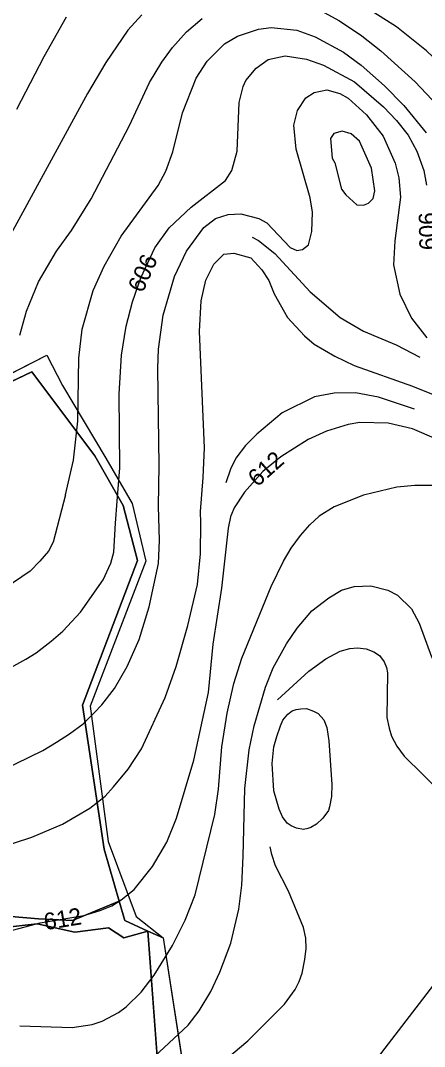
# Model space of a CAD drawing. Extents: x -709418 to -703832, y -1161719 to -1157826.
# Drawn here: x -705715.8 to -705525, y -1159967.4 to -1159483.1 of the extents above; entities that cross this region are included whole.
import ezdxf

# ---------------------------------------------------------------- set-up
doc = ezdxf.new("R2010")
doc.units = 0
for name, color, linetype in [('102_obvod PÚ', 7, 'Continuous'), ('120_vrstevnice hlavní', 7, 'Continuous'), ('121_vrstevnice hlavní_popis', 7, 'Continuous'), ('122_vrstevnice základní', 7, 'Continuous'), ('124_vrstevnice doplňková', 7, 'Continuous'), ('206_TTP_KN', 7, 'Continuous'), ('210_ostatní plocha_KN', 7, 'Continuous'), ('609_LBC_stav', 7, 'Continuous')]:
    doc.layers.add(name, color=color, linetype=linetype)

msp = doc.modelspace()

# ---------------------------------------------------------------- linework, layer by layer
at = {"layer": '102_obvod PÚ'}
msp.add_lwpolyline([(-705746.55, -1159663.11), (-705703.3, -1159641.06), (-705695.88, -1159655.44), (-705675.44, -1159689.62), (-705663.02, -1159711.13), (-705656.63, -1159738.39), (-705682.88, -1159806.7), (-705674.33, -1159870.62), (-705661.07, -1159906.01), (-705648.46, -1159916.07), (-705638.24, -1159981.92)], dxfattribs=at)
at = {"layer": '120_vrstevnice hlavní'}
for points in [[(-705360.56, -1159747.85), (-705368.96, -1159732.34), (-705401.56, -1159678.85), (-705414.43, -1159659.4), (-705448.9, -1159610.78), (-705457.91, -1159596.19), (-705476.22, -1159562.15), (-705488.09, -1159541.7), (-705495.38, -1159530.41), (-705506.53, -1159515.53), (-705514.97, -1159506.09), (-705524.12, -1159497.37), (-705538.14, -1159486.07), (-705565.6, -1159468.62)], [(-705658.41, -1159480.35), (-705665.14, -1159487.64), (-705675.43, -1159502.95), (-705684.16, -1159517.53), (-705721.2, -1159585.61)], [(-705630.71, -1159714.8), (-705629.53, -1159698.88), (-705628.95, -1159684.86), (-705631.24, -1159629.94), (-705630.38, -1159615.35), (-705628.24, -1159605.63), (-705624.52, -1159598.05), (-705619.8, -1159593.33), (-705615.08, -1159592.9), (-705606.93, -1159595.05), (-705601.78, -1159600.77), (-705598.49, -1159605.77), (-705595.92, -1159612.07), (-705589.62, -1159623.22), (-705581.62, -1159631.95), (-705577.04, -1159635.81), (-705567.32, -1159641.53), (-705558.16, -1159645.96), (-705530.7, -1159655.69), (-705515.4, -1159661.83)], [(-705736.07, -1159877.03), (-705710.42, -1159868.62), (-705695.89, -1159862.49), (-705683.06, -1159854.94), (-705675.78, -1159849.3), (-705671.81, -1159844.82), (-705664.97, -1159836.56), (-705658.7, -1159826.87), (-705647.44, -1159802.65), (-705642.31, -1159788.11), (-705636.75, -1159768.73), (-705632.19, -1159749.35), (-705630.77, -1159734.82), (-705630.63, -1159720.28), (-705630.71, -1159714.8)]]:
    msp.add_lwpolyline(points, dxfattribs=at)
msp.add_open_spline([(-705630.71, -1159714.8), (-705630.71, -1159714.8)], degree=1, dxfattribs=at)
at = {"layer": '122_vrstevnice základní'}
for points in [[(-705717.48, -1159524.97), (-705704.61, -1159500.09), (-705694.03, -1159481.35)], [(-705575.9, -1159477.35), (-705565.17, -1159483.21), (-705554.59, -1159490.22), (-705545.58, -1159497.37), (-705529.42, -1159511.96), (-705518.83, -1159523.26), (-705501.67, -1159545.28), (-705494.52, -1159556.72), (-705487.66, -1159570.45), (-705480.51, -1159588.76), (-705470.49, -1159611.64), (-705464.2, -1159623.08), (-705456.91, -1159632.37), (-705445.18, -1159643.96), (-705437.32, -1159653.68), (-705422.01, -1159679.14), (-705407, -1159702.59), (-705400.7, -1159714.04), (-705380.54, -1159745.35)], [(-705716.05, -1159631.66), (-705712.9, -1159620.22), (-705707.33, -1159606.49), (-705698.74, -1159591.9), (-705691.74, -1159582.18), (-705682.44, -1159567.3), (-705664.42, -1159532.98), (-705654.84, -1159512.39), (-705648.98, -1159502.66), (-705643.97, -1159495.8), (-705637.39, -1159488.36), (-705629.96, -1159482.07)], [(-705694.56, -1159706.99), (-705690.74, -1159690.58), (-705688.73, -1159672.28), (-705688.16, -1159642.53), (-705686.59, -1159628.8), (-705681.44, -1159610.49), (-705676.29, -1159599.05), (-705668.28, -1159584.89), (-705650.69, -1159561.01), (-705647.12, -1159554.15), (-705643.83, -1159544.99), (-705639.25, -1159526.69), (-705632.82, -1159510.24), (-705627.67, -1159502.23), (-705619.37, -1159494.08), (-705613.36, -1159490.51), (-705603.35, -1159487.07), (-705597.35, -1159486.36), (-705585.34, -1159487.65), (-705576.61, -1159490.79), (-705563.17, -1159497.94), (-705554.87, -1159504.09), (-705543.86, -1159513.96), (-705534.71, -1159523.26), (-705524.27, -1159536.13)], [(-705670.17, -1159709.97), (-705668.89, -1159694.27), (-705669.14, -1159659.4), (-705668, -1159641.1), (-705665.85, -1159627.37), (-705662.85, -1159615.93), (-705658.99, -1159604.49), (-705652.27, -1159590.33), (-705645.54, -1159580.89), (-705635.1, -1159571.16), (-705618.94, -1159558.58), (-705615.94, -1159553.86), (-705613.51, -1159544.71), (-705612.51, -1159521.82), (-705610.65, -1159514.25), (-705609.36, -1159511.39), (-705604.5, -1159505.52), (-705598.78, -1159501.52), (-705590.77, -1159499.66), (-705580.76, -1159501.37), (-705572.75, -1159504.09), (-705558.02, -1159511.96), (-705544.29, -1159523.83), (-705538.14, -1159530.26), (-705532.71, -1159537.27), (-705528.56, -1159544.71), (-705525.27, -1159553.86), (-705523.98, -1159560.73)], [(-705650.55, -1159712.37), (-705650.26, -1159693.16), (-705650.98, -1159647.39), (-705650.55, -1159638.24), (-705648.4, -1159622.22), (-705642.97, -1159603.92), (-705637.39, -1159591.9), (-705629.24, -1159580.75), (-705623.66, -1159576.6), (-705617.66, -1159574.6), (-705611.65, -1159574.31), (-705603.21, -1159576.6), (-705599.49, -1159578.6), (-705588.48, -1159590.19), (-705585.34, -1159591.61), (-705582.62, -1159591.19), (-705579.76, -1159588.9), (-705578.18, -1159582.75), (-705577.9, -1159573.6), (-705579.04, -1159566.73), (-705585.62, -1159543.85), (-705586.62, -1159532.41), (-705584.91, -1159525.54), (-705581.04, -1159519.54), (-705577.04, -1159517.1), (-705571.03, -1159515.82), (-705565.03, -1159517.53), (-705561.02, -1159519.68), (-705552.3, -1159527.55), (-705544.58, -1159537.7), (-705538.85, -1159550.43), (-705537.14, -1159557.29), (-705536.28, -1159566.45), (-705539, -1159587.04), (-705539.57, -1159598.48), (-705536.57, -1159612.21), (-705531.13, -1159623.65), (-705523.84, -1159632.8)], [(-705466.63, -1159734.87), (-705470.43, -1159726.9), (-705478.79, -1159713.18), (-705485.37, -1159705.45), (-705494.95, -1159696.16), (-705507.82, -1159687.01), (-705519.26, -1159680.71), (-705530.7, -1159675.85), (-705542.15, -1159673.13), (-705555.59, -1159672.85), (-705561.02, -1159673.85), (-705571.32, -1159676.99), (-705579.9, -1159680.86), (-705592.77, -1159689.01), (-705601.35, -1159696.02), (-705609.96, -1159705.72), (-705614.8, -1159713.07), (-705616.22, -1159716.57)], [(-705477.02, -1159733.6), (-705479.84, -1159727.44), (-705484.65, -1159720.04), (-705488.94, -1159715.61), (-705493.23, -1159712.46), (-705501.82, -1159707.74), (-705511.83, -1159704.02), (-705521.27, -1159702.59), (-705529.56, -1159702.59), (-705538, -1159703.45), (-705553.87, -1159707.17), (-705567.6, -1159712.6), (-705574.75, -1159717.04), (-705579.07, -1159721.12)], [(-705694.56, -1159706.99), (-705700.31, -1159729.4), (-705702.53, -1159733.55), (-705706.58, -1159738.38), (-705711.14, -1159743.08), (-705722.96, -1159751.06)], [(-705749.61, -1159849.24), (-705705.29, -1159827.73), (-705698.76, -1159823.83), (-705692.56, -1159819.82), (-705686.2, -1159815.19), (-705680.93, -1159809.92), (-705677.36, -1159806.07), (-705671.38, -1159798.37), (-705665.4, -1159788.11), (-705659.7, -1159775.29), (-705654.99, -1159759.9), (-705650.58, -1159739.38), (-705650.15, -1159728.55), (-705650.55, -1159712.37)], [(-705721.68, -1159789.25), (-705713.24, -1159784.59), (-705708.43, -1159781.56), (-705701.22, -1159776.07), (-705695.74, -1159771.44), (-705687.48, -1159762.46), (-705676.65, -1159747.07), (-705673.07, -1159739.25), (-705671.65, -1159734.12), (-705670.86, -1159720.33), (-705670.17, -1159709.97)], [(-705734.5, -1159916.5), (-705706.43, -1159909.09), (-705685.91, -1159905.53), (-705678.22, -1159903.25), (-705672.64, -1159900.96), (-705668.24, -1159898.26), (-705662.12, -1159893.27), (-705653.43, -1159882.44), (-705646.59, -1159871.04), (-705642.03, -1159859.64), (-705633.9, -1159832.29), (-705626.92, -1159800.37), (-705624.78, -1159777.57), (-705620.73, -1159751.02), (-705617.54, -1159722.78), (-705616.22, -1159716.57)], [(-705716.12, -1159957.68), (-705691.33, -1159958.54), (-705681.92, -1159957.11), (-705677.22, -1159955.54), (-705669.53, -1159951.41), (-705665.82, -1159948.7), (-705658.84, -1159941.72), (-705652.57, -1159933.74), (-705644.02, -1159919.78), (-705638.04, -1159907.81), (-705633.33, -1159895.84), (-705624.07, -1159857.93), (-705622.22, -1159845.96), (-705620.65, -1159826.02), (-705618.23, -1159810.06), (-705614.95, -1159796.09), (-705611.25, -1159784.12), (-705597.42, -1159750.21), (-705591.58, -1159738.24), (-705588.02, -1159732.25), (-705583.6, -1159726.27), (-705579.07, -1159721.12)], [(-705570.21, -1159755.62), (-705564.22, -1159752.06), (-705558.24, -1159750.35), (-705550.26, -1159749.92), (-705542.28, -1159752.06), (-705537.72, -1159754.34), (-705531.17, -1159760.75), (-705527.46, -1159767.59), (-705521.62, -1159783.55), (-705517.63, -1159790.39), (-705511.79, -1159797.66), (-705493.4, -1159816.18), (-705481.03, -1159830.4), (-705466.47, -1159850.24), (-705458.78, -1159863.92), (-705454.22, -1159877.6), (-705452.51, -1159891.28), (-705452.79, -1159900.4), (-705454.22, -1159908.38), (-705455.93, -1159914.36), (-705460.35, -1159924.34), (-705488.13, -1159980.48)], [(-705726.95, -1159993.45), (-705709, -1159993.73), (-705695.03, -1159993.3), (-705687.05, -1159992.02), (-705677.08, -1159988.6), (-705663.11, -1159980.76), (-705654.71, -1159974.21), (-705636.61, -1159957.4), (-705631.34, -1159950.56), (-705625.92, -1159941.44), (-705621.65, -1159932.32), (-705616.38, -1159918.64), (-705612.67, -1159902.68), (-705611.25, -1159891.28), (-705610.59, -1159877.63), (-705609.82, -1159845.68), (-705607.83, -1159827.44), (-705605.4, -1159816.04), (-705600.13, -1159797.8), (-705596.43, -1159788.68), (-705590.16, -1159777.28), (-705585.17, -1159770.01), (-705578.19, -1159761.75), (-705570.21, -1159755.62)], [(-705593.58, -1159855.37), (-705596.14, -1159846.82), (-705596.92, -1159833.77), (-705596.13, -1159825.97), (-705594.72, -1159821.17), (-705593.01, -1159816.04), (-705591.86, -1159813.43), (-705589.45, -1159810.48), (-705587.47, -1159809.04), (-705585.6, -1159808.35), (-705583.34, -1159807.96), (-705580.74, -1159807.91), (-705577.33, -1159809.06), (-705575.2, -1159810.2), (-705572.6, -1159813.3), (-705571.06, -1159816.9), (-705570.14, -1159823.08), (-705568.78, -1159843.83), (-705568.95, -1159849.42), (-705569.78, -1159854.23), (-705570.38, -1159856.07), (-705573.06, -1159859.64), (-705576.05, -1159862.49), (-705578.61, -1159864.06), (-705580.07, -1159864.59), (-705582.19, -1159864.97), (-705585.5, -1159864.34), (-705587.9, -1159863.25), (-705589.83, -1159862.08), (-705592.1, -1159858.95), (-705593.58, -1159855.37)]]:
    msp.add_lwpolyline(points, dxfattribs=at)
for points in [[(-705694.56, -1159706.99), (-705694.56, -1159706.99)], [(-705670.17, -1159709.97), (-705670.17, -1159709.97)], [(-705650.55, -1159712.37), (-705650.55, -1159712.37)], [(-705616.22, -1159716.57), (-705616.22, -1159716.57)], [(-705579.07, -1159721.12), (-705579.07, -1159721.12)]]:
    msp.add_open_spline(points, degree=1, dxfattribs=at)
at = {"layer": '124_vrstevnice doplňková'}
for points in [[(-705549.18, -1159567.11), (-705548.39, -1159563.52), (-705550.01, -1159552.72), (-705555.73, -1159539.99), (-705559.59, -1159536.56), (-705563.88, -1159535.27), (-705567.84, -1159536.34), (-705569.43, -1159538.73), (-705568.6, -1159548), (-705567.32, -1159550.28), (-705564.17, -1159562.73), (-705562.17, -1159565.44), (-705557.02, -1159570.16), (-705553.83, -1159570.3), (-705551.44, -1159569.23), (-705549.18, -1159567.11)], [(-705606.36, -1159585.32), (-705603.35, -1159586.9), (-705595.63, -1159593.05), (-705579.04, -1159611.21), (-705564.74, -1159623.22), (-705553.73, -1159629.66), (-705538.43, -1159636.24), (-705527.13, -1159641.96)], [(-705529.7, -1159666.55), (-705546.72, -1159660.83), (-705557.59, -1159658.83), (-705567.6, -1159658.97), (-705576.9, -1159660.69), (-705592.2, -1159668.27), (-705604.21, -1159678.28), (-705609.5, -1159683.72), (-705614.08, -1159689.72), (-705616.65, -1159694.87), (-705618.8, -1159701.31)], [(-705594.45, -1159803.78), (-705579.61, -1159790.25), (-705571.63, -1159784.41), (-705564.79, -1159780.84), (-705560.23, -1159779.56), (-705556.58, -1159779.2), (-705552.51, -1159779.72), (-705548.95, -1159781.08), (-705546.27, -1159782.84), (-705543.99, -1159785.83), (-705542.99, -1159788.54), (-705542.49, -1159791.11), (-705542.71, -1159812.05), (-705541.71, -1159817.18), (-705540.55, -1159820.95), (-705538.09, -1159825.72), (-705534.59, -1159830.43), (-705516.77, -1159847.82)], [(-705622.23, -1159976.45), (-705608.4, -1159964.81), (-705591.16, -1159947.42), (-705586.04, -1159940.46), (-705584.23, -1159936.82), (-705582.81, -1159932.81), (-705581.47, -1159926.33), (-705580.9, -1159921.2), (-705581.04, -1159916.36), (-705582.18, -1159911.23), (-705589.16, -1159894.13), (-705595.29, -1159882.16), (-705597.14, -1159876.88), (-705597.92, -1159873.24)]]:
    msp.add_lwpolyline(points, dxfattribs=at)
at = {"layer": '206_TTP_KN'}
for points in [[(-705745.84, -1159665.78), (-705710.42, -1159648.94), (-705680.64, -1159688.51), (-705667.29, -1159711.96), (-705660.58, -1159737.97), (-705686.5, -1159806.29), (-705676.33, -1159874.29), (-705669.14, -1159898.9), (-705691.25, -1159907.94), (-705707.3, -1159907.16), (-705720.15, -1159906.09)], [(-705724.76, -1159911.44), (-705707.95, -1159909.6), (-705690.06, -1159913.5), (-705674.28, -1159911.37), (-705666.92, -1159916.15), (-705655.7, -1159912.96), (-705650.12, -1159987.35), (-705676.69, -1160000.18), (-705720.68, -1160002.07)]]:
    msp.add_lwpolyline(points, dxfattribs=at)
at = {"layer": '210_ostatní plocha_KN'}
for p, q in [((-705746.55, -1159663.11), (-705703.3, -1159641.06)), ((-705703.3, -1159641.06), (-705695.88, -1159655.44)), ((-705710.42, -1159648.94), (-705745.84, -1159665.78)), ((-705680.64, -1159688.51), (-705710.42, -1159648.94)), ((-705695.88, -1159655.44), (-705675.44, -1159689.62)), ((-705667.29, -1159711.96), (-705680.64, -1159688.51)), ((-705675.44, -1159689.62), (-705663.02, -1159711.13)), ((-705660.58, -1159737.97), (-705667.29, -1159711.96)), ((-705663.02, -1159711.13), (-705656.63, -1159738.39)), ((-705686.5, -1159806.29), (-705660.58, -1159737.97)), ((-705656.63, -1159738.39), (-705682.88, -1159806.7)), ((-705676.33, -1159874.29), (-705686.5, -1159806.29)), ((-705682.88, -1159806.7), (-705674.33, -1159870.62)), ((-705674.33, -1159870.62), (-705661.07, -1159906.01)), ((-705669.14, -1159898.9), (-705676.33, -1159874.29)), ((-705691.25, -1159907.94), (-705669.14, -1159898.9)), ((-705666.46, -1159907.98), (-705669.14, -1159898.9)), ((-705669.14, -1159898.9), (-705666.46, -1159907.98)), ((-705720.15, -1159906.09), (-705707.3, -1159907.16)), ((-705707.3, -1159907.16), (-705691.25, -1159907.94)), ((-705655.7, -1159912.96), (-705666.46, -1159907.98)), ((-705666.46, -1159907.98), (-705655.7, -1159912.96)), ((-705661.07, -1159906.01), (-705648.46, -1159916.07)), ((-705707.95, -1159909.6), (-705724.76, -1159911.44)), ((-705690.06, -1159913.5), (-705707.95, -1159909.6)), ((-705674.28, -1159911.37), (-705690.06, -1159913.5)), ((-705666.92, -1159916.15), (-705674.28, -1159911.37)), ((-705655.7, -1159912.96), (-705666.92, -1159916.15)), ((-705648.46, -1159916.07), (-705655.7, -1159912.96)), ((-705655.7, -1159912.96), (-705648.46, -1159916.07)), ((-705650.12, -1159987.35), (-705655.7, -1159912.96)), ((-705648.46, -1159916.07), (-705638.24, -1159981.92))]:
    msp.add_line(p, q, dxfattribs=at)
at = {"layer": '609_LBC_stav'}
msp.add_lwpolyline([(-705517, -1160362.3), (-705369.22, -1160210.37), (-705299.31, -1160130.26), (-705201.9, -1160128.94), (-705159.78, -1160035.52), (-705055.56, -1159909.96), (-705073.99, -1159896.8), (-705110.85, -1159883.64), (-705179.3, -1159879.69), (-705206.94, -1159849.43), (-705259.6, -1159815.22), (-705278.03, -1159792.85), (-705321.47, -1159804.69), (-705388.6, -1159766.54), (-705550.51, -1159977.06), (-705526.72, -1159995.51), (-705491.92, -1160067.67), (-705561.96, -1160193.15), (-705583.87, -1160190.33), (-705632.13, -1160220.48), (-705677.11, -1160208.39), (-705689.77, -1160240.43), (-705690.96, -1160281.19), (-705760.43, -1160283.48)], dxfattribs=at)

# ---------------------------------------------------------------- texts
at = {"layer": '121_vrstevnice hlavní_popis'}
for s, rotation, p in [('606', 91.3086, (-705519.36, -1159591.36)), ('606', 66.0955, (-705658.06, -1159612.05)), ('612', 41.8093, (-705603.93, -1159703.59)), ('612', 9.3127, (-705704.05, -1159912.58))]:
    msp.add_text(s, height=8, rotation=rotation, dxfattribs=at).set_placement(p)

doc.saveas('drawing.dxf')
